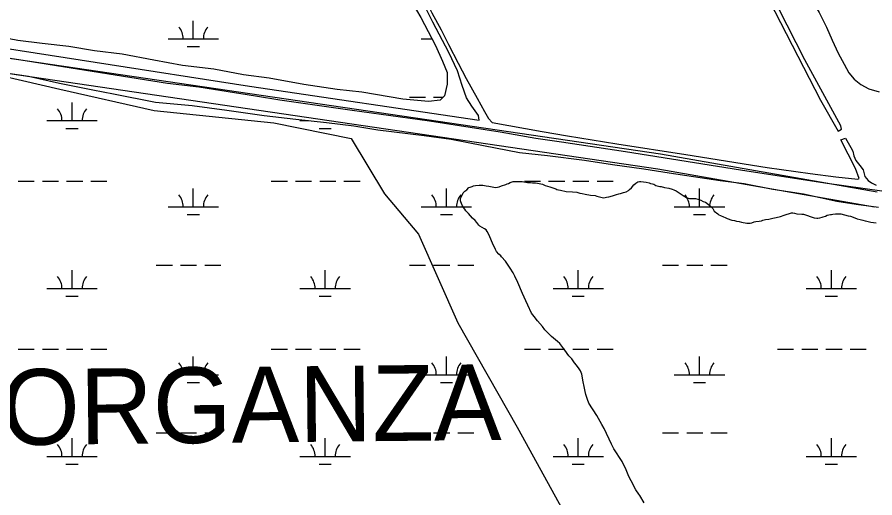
# Model space of a CAD drawing. Extents: x 3177185 to 3215018, y 812988 to 838321.
# Drawn here: x 3188103 to 3189804, y 826573 to 827526 of the extents above; entities that cross this region are included whole.
import ezdxf

# ---------------------------------------------------------------- set-up
doc = ezdxf.new("R2010")
doc.units = 0
for name, color, linetype in [('V-RIVR-IDEN', 7, 'Continuous'), ('V-ROAD-CNTR', 7, 'Continuous'), ('V-SITE-VEGE', 7, 'Continuous'), ('V-TOPO-SHOR', 7, 'Continuous'), ('V-WETL-SWMP', 7, 'Continuous')]:
    doc.layers.add(name, color=color, linetype=linetype)

msp = doc.modelspace()

# ---------------------------------------------------------------- linework, layer by layer
at = {"layer": 'V-ROAD-CNTR'}
for points in [[(3189808.3, 827179), (3189378.4, 827254.1), (3187844, 827479.8), (3186118.3, 827743.2), (3185914.3, 827777.7)], [(3189803.2, 827149.4), (3189373.6, 827224.5), (3187839.6, 827450.1), (3186113.6, 827713.5), (3185909.3, 827748.1)]]:
    msp.add_lwpolyline(points, dxfattribs=at)
at = {"layer": 'V-SITE-VEGE'}
for points in [[(3187682.2, 827404.7), (3187735.3, 827357), (3187817.2, 827366.6), (3187800.1, 827460.2), (3187993.1, 827427.7), (3188187.6, 827383.2), (3188374.4, 827341.1), (3188611.7, 827316.6), (3188765.3, 827285.2), (3188831.5, 827175.6), (3188898.5, 827096), (3188976.9, 826920.2), (3189094.5, 826713.4), (3189213.8, 826495.9)], [(3189346.2, 826563.7), (3189337.7, 826577.9), (3189335.7, 826580.7), (3189330, 826589.2), (3189326.8, 826594.9), (3189323.2, 826602.2), (3189317.9, 826611.9), (3189314.7, 826619.2), (3189309.5, 826631.8), (3189306.7, 826636.6), (3189302.6, 826645.1), (3189286.5, 826670.2), (3189281.6, 826679.6), (3189266.7, 826710.7), (3189262.3, 826718.8), (3189252.6, 826736.3), (3189236.9, 826760.6), (3189234.1, 826767.9), (3189230.8, 826778), (3189229.2, 826784.1), (3189227.2, 826794.2), (3189225.2, 826803.1), (3189222.4, 826818.5), (3189220, 826824.9), (3189217.2, 826829), (3189211.9, 826835.9), (3189207.9, 826840.8), (3189202.7, 826848.4), (3189197, 826854.9), (3189193.8, 826859.4), (3189192.2, 826861.4), (3189187.3, 826868.3), (3189178.8, 826878.8), (3189174.4, 826883.3), (3189162.7, 826893), (3189153, 826902), (3189149.3, 826906), (3189144.5, 826912.5), (3189134.8, 826923.8), (3189127.9, 826932.4), (3189122.7, 826939.2), (3189115.9, 826955.4), (3189111.4, 826963.9), (3189105, 826978.1), (3189096.1, 827000), (3189090.1, 827012.5), (3189086.4, 827019), (3189080.4, 827028.3), (3189076.7, 827034.4), (3189071.1, 827042.1), (3189063.4, 827051), (3189061.8, 827052.7), (3189058.2, 827055.9), (3189053.7, 827061.6), (3189051.3, 827065.2), (3189045.3, 827078.2), (3189040, 827090.7), (3189038.8, 827094), (3189034.8, 827100.9), (3189033.2, 827104.1), (3189029.9, 827106.5), (3189020.6, 827111.4), (3189018.6, 827113.4), (3189014.2, 827119.1), (3189011, 827122.8), (3189005.7, 827127.2), (3188998, 827136.5), (3188996.4, 827138.2), (3188992.8, 827142.2), (3188990.8, 827145.1), (3188988.3, 827148.7), (3188986.3, 827151.9), (3188983.9, 827156.8), (3188983.1, 827159.6), (3188982.3, 827161.7), (3188982.3, 827166.1), (3188987.6, 827177.8), (3188990.4, 827180.7), (3188994.5, 827183.9), (3188998.5, 827188.3), (3189001, 827189.1), (3189005, 827189.9), (3189008.2, 827191.2), (3189011.9, 827192), (3189019.2, 827192.7), (3189026.1, 827192.7), (3189032.9, 827191.5), (3189038.6, 827190.7), (3189041.4, 827189.9), (3189047.9, 827188.6), (3189052.4, 827188.2), (3189055.2, 827188.6), (3189058.8, 827189.4), (3189063.7, 827191.5), (3189072.2, 827194.3), (3189074.6, 827195.5), (3189077.5, 827196.3)], [(3189077.5, 827196.3), (3189080.7, 827197.9), (3189086.8, 827199.9), (3189091.2, 827200.3), (3189104.6, 827200.3), (3189115.1, 827198.2), (3189120.8, 827198.2), (3189124.8, 827197.8), (3189130.9, 827197.4), (3189134.5, 827197), (3189144.6, 827194.5), (3189147.5, 827193.3), (3189150.3, 827192.5), (3189159.2, 827189.3), (3189171.3, 827185.6), (3189173.3, 827184.4), (3189176.6, 827183.6), (3189180.2, 827182.7), (3189191.9, 827180.3), (3189204.1, 827179.9), (3189212.6, 827179), (3189219, 827177), (3189223.5, 827176.2), (3189229.2, 827175), (3189239.7, 827172.9), (3189249.4, 827172.1), (3189252.6, 827170.9), (3189257.5, 827169.6), (3189263.1, 827168.4), (3189266.4, 827168), (3189268.8, 827168.4), (3189271.6, 827169.2), (3189276.1, 827170), (3189283.8, 827172), (3189291.5, 827174.4), (3189295.9, 827175.6), (3189299.6, 827176.4), (3189305.6, 827178), (3189310.9, 827179.7), (3189315.4, 827182.1), (3189317, 827184.1), (3189321, 827187.7), (3189325.9, 827193.4), (3189330, 827197), (3189334, 827199.4), (3189336.8, 827200.2), (3189339.7, 827200.2), (3189350.2, 827198.6), (3189356.3, 827197.4), (3189358.7, 827196.2), (3189363.1, 827195.3), (3189365.2, 827194.5), (3189369.2, 827192.5), (3189377.7, 827190.5), (3189380.1, 827190.1), (3189386.6, 827188.4), (3189395.5, 827187.2), (3189401.6, 827185.2), (3189405.2, 827183.5), (3189410.1, 827181.5), (3189415.7, 827177.8), (3189423.8, 827172.2), (3189430.3, 827168.5), (3189433.5, 827166.9), (3189435.9, 827166.1), (3189448.1, 827166.1), (3189452.9, 827164.8), (3189458.6, 827162.8), (3189463, 827160.8), (3189467.9, 827159.1), (3189473.9, 827154.3), (3189476.8, 827152.6), (3189480.8, 827148.6), (3189482.4, 827146.6), (3189485.2, 827141.3), (3189492.1, 827136), (3189494.5, 827134), (3189497.8, 827132.8), (3189503.4, 827130.3), (3189506.7, 827129.1), (3189511.1, 827127.1)], [(3189511.1, 827127.1), (3189520.4, 827123.8), (3189525.7, 827122.6), (3189529.7, 827121.8), (3189534.6, 827121), (3189539.4, 827119.3), (3189549.9, 827117.7), (3189552, 827117.3), (3189556.8, 827117.7), (3189559.7, 827118.5), (3189564.5, 827120.1), (3189567.8, 827120.9), (3189574.2, 827121.7), (3189579.1, 827122.5), (3189581.5, 827123.7), (3189586.8, 827124.5), (3189593.3, 827125.7), (3189601.8, 827127.7), (3189608.2, 827128.5), (3189616.7, 827130.5), (3189624, 827133.3), (3189638.6, 827137.8), (3189641.4, 827137.8), (3189644.3, 827137.4), (3189649.1, 827136.1), (3189659.2, 827135.3), (3189662.5, 827135.3), (3189683.5, 827128), (3189688.8, 827127.2), (3189690.8, 827127.2), (3189694.8, 827128), (3189699.3, 827129.2), (3189701.3, 827130), (3189706.2, 827131.6), (3189709, 827133.2), (3189715.5, 827134.8), (3189717.9, 827134.8), (3189720.7, 827135.6), (3189726, 827136), (3189736.1, 827136), (3189743.8, 827134.3), (3189751.1, 827131.9), (3189755.5, 827131.1), (3189760.8, 827129.5), (3189768.5, 827126.2), (3189774.5, 827125), (3189779.8, 827123.3), (3189784.3, 827122.5), (3189787.9, 827121.3), (3189796, 827119.7), (3189806.5, 827118)]]:
    msp.add_lwpolyline(points, dxfattribs=at)
at = {"layer": 'V-TOPO-SHOR'}
for p, q in [((3189044.8, 827317.1), (3189144.3, 827299.2)), ((3189144.3, 827299.2), (3189194.5, 827290.4))]:
    msp.add_line(p, q, dxfattribs=at)
for points in [[(3189019, 827321.7), (3189017.9, 827330.9), (3189004.8, 827349.2), (3188993.8, 827365.8), (3188985.3, 827390.4), (3188976, 827419.1), (3188958.9, 827455.8), (3188927.3, 827515.8), (3188906.2, 827558.2), (3188883.7, 827601), (3188858.3, 827651.7), (3188845.2, 827672.2), (3188828.1, 827710.1), (3188802.7, 827759.7), (3188779.8, 827803.5), (3188751.2, 827859.1)], [(3188874.6, 827636.2), (3188892.9, 827599.5), (3188909, 827568.1), (3188925.5, 827534.5), (3188943.8, 827500.7), (3188958.6, 827471.3), (3188977.7, 827434.9), (3188993.4, 827404.4), (3189015.3, 827365.3)], [(3189618.3, 827638.5), (3189631, 827622.6), (3189644.9, 827609.4), (3189659.3, 827592.4), (3189674.1, 827566.8), (3189693.2, 827535), (3189707.9, 827506), (3189719.4, 827480.1), (3189731.3, 827454.3), (3189742.6, 827432.3), (3189752.2, 827415.7), (3189762.7, 827402.9), (3189775.7, 827392.6), (3189792.1, 827383.6), (3189812.3, 827377.5)], [(3189571.5, 827603.3), (3189696.2, 827361), (3189731.2, 827299.7), (3189737.7, 827303.9), (3189736, 827310.3), (3189665.1, 827441), (3189577.5, 827613)], [(3189182.7, 827277.9), (3189131.8, 827285.3), (3189060.9, 827297.7), (3188920.8, 827319.4), (3188767.6, 827340.8), (3188624.1, 827361.3), (3188575.8, 827369.1), (3188463.4, 827386.8), (3188401, 827394.6), (3188119.1, 827439), (3187615.9, 827516.6)], [(3187824.3, 827502.9), (3187951.1, 827483.9), (3188563.7, 827388.8), (3189019, 827321.7)], [(3189015.3, 827365.3), (3189029.7, 827339.1), (3189037.6, 827325.2), (3189044.8, 827317.1)], [(3189194.5, 827290.4), (3189292.3, 827274.9), (3189428.9, 827253.8), (3189590, 827227.6), (3189675.6, 827215.9), (3189726.3, 827209.1), (3189769.9, 827204.5), (3189772.5, 827206.2), (3189765.7, 827225.7), (3189736.5, 827282.6), (3189745.8, 827286.2), (3189756.4, 827267.5), (3189760.1, 827259.9), (3189762.4, 827251.1), (3189766, 827241.7), (3189774, 827231.5), (3189780.8, 827223), (3189781.7, 827217.7), (3189784, 827209.9), (3189790.5, 827201.8), (3189797, 827197.2), (3189806.6, 827192.7)], [(3190354.9, 826362.9), (3190172.8, 826684.1), (3189967.3, 827050.7), (3189912, 827149.1), (3189901.3, 827162.4), (3189895.5, 827167), (3189817.7, 827180.7), (3189704.9, 827197), (3189537.6, 827222.9), (3189309.5, 827258.6), (3189182.7, 827277.9)]]:
    msp.add_lwpolyline(points, dxfattribs=at)
at = {"layer": 'V-WETL-SWMP'}
for p, q in [((3188452.3, 827482.7), (3188452.3, 827518.7)), ((3188402.3, 827482.7), (3188502.3, 827482.7)), ((3188904.2, 827482.7), (3188925.7, 827482.7)), ((3188440.3, 827467.3), (3188464.3, 827467.3)), ((3188211.8, 827320.8), (3188211.8, 827356.8)), ((3188880.8, 827367.3), (3188912.8, 827367.3)), ((3188928.8, 827367.3), (3188947.6, 827367.3)), ((3188161.8, 827320.8), (3188261.8, 827320.8)), ((3188663.7, 827320.8), (3188680.5, 827320.8)), ((3188199.8, 827305.3), (3188223.8, 827305.3)), ((3188701.7, 827305.3), (3188725.7, 827305.3)), ((3188105, 827200.7), (3188137, 827200.7)), ((3188153, 827200.7), (3188185, 827200.7)), ((3188201, 827200.7), (3188233, 827200.7)), ((3188249, 827200.7), (3188281, 827200.7)), ((3188452.3, 827150), (3188452.3, 827186)), ((3188606.9, 827200.7), (3188638.9, 827200.7)), ((3188654.9, 827200.7), (3188686.9, 827200.7)), ((3188702.9, 827200.7), (3188734.9, 827200.7)), ((3188750.9, 827200.7), (3188782.9, 827200.7)), ((3188954.2, 827150), (3188954.2, 827186)), ((3189108.8, 827200.7), (3189140.8, 827200.7)), ((3189156.8, 827200.7), (3189188.8, 827200.7)), ((3189204.8, 827200.7), (3189236.8, 827200.7)), ((3189252.8, 827200.7), (3189284.8, 827200.7)), ((3189456.1, 827150), (3189456.1, 827186)), ((3188402.3, 827150), (3188502.3, 827150)), ((3188440.3, 827134.5), (3188464.3, 827134.5)), ((3188904.2, 827150), (3189004.2, 827150)), ((3188942.2, 827134.5), (3188966.2, 827134.5)), ((3189406.1, 827150), (3189506.1, 827150)), ((3189444.1, 827134.5), (3189468.1, 827134.5)), ((3188378.9, 827034.5), (3188410.9, 827034.5)), ((3188426.9, 827034.5), (3188458.9, 827034.5)), ((3188474.9, 827034.5), (3188506.9, 827034.5)), ((3188880.8, 827034.5), (3188912.8, 827034.5)), ((3188928.8, 827034.5), (3188960.8, 827034.5)), ((3188976.8, 827034.5), (3189008.8, 827034.5)), ((3189382.7, 827034.5), (3189414.7, 827034.5)), ((3189430.7, 827034.5), (3189462.7, 827034.5)), ((3189478.7, 827034.5), (3189510.7, 827034.5)), ((3188211.8, 826988.1), (3188211.8, 827024.1)), ((3188713.7, 826988.1), (3188713.7, 827024.1)), ((3189215.6, 826988.1), (3189215.6, 827024.1)), ((3189717.5, 826988.1), (3189717.5, 827024.1)), ((3188161.8, 826988.1), (3188261.8, 826988.1)), ((3188663.7, 826988.1), (3188763.7, 826988.1)), ((3189165.6, 826988.1), (3189265.6, 826988.1)), ((3189667.5, 826988.1), (3189767.5, 826988.1)), ((3188199.8, 826972.7), (3188223.8, 826972.7)), ((3188701.7, 826972.7), (3188725.7, 826972.7)), ((3189203.6, 826972.7), (3189227.6, 826972.7)), ((3189705.5, 826972.7), (3189729.5, 826972.7)), ((3188105, 826868), (3188137, 826868)), ((3188153, 826868), (3188185, 826868)), ((3188201, 826868), (3188233, 826868)), ((3188249, 826868), (3188281, 826868)), ((3188606.9, 826868), (3188638.9, 826868)), ((3188654.9, 826868), (3188686.9, 826868)), ((3188702.9, 826868), (3188734.9, 826868)), ((3188750.9, 826868), (3188782.9, 826868)), ((3189108.8, 826868), (3189140.8, 826868)), ((3189156.8, 826868), (3189188.8, 826868)), ((3189204.8, 826868), (3189236.8, 826868)), ((3189252.8, 826868), (3189284.8, 826868)), ((3189610.7, 826868), (3189642.7, 826868)), ((3189658.7, 826868), (3189690.7, 826868)), ((3189706.7, 826868), (3189738.7, 826868)), ((3189754.7, 826868), (3189786.7, 826868)), ((3188452.3, 826817.3), (3188452.3, 826853.3)), ((3188954.2, 826817.3), (3188954.2, 826853.3)), ((3189456.1, 826817.3), (3189456.1, 826853.3)), ((3188402.3, 826817.3), (3188502.3, 826817.3)), ((3188904.2, 826817.3), (3189004.2, 826817.3)), ((3189406.1, 826817.3), (3189506.1, 826817.3)), ((3188440.3, 826801.9), (3188464.3, 826801.9)), ((3188942.2, 826801.9), (3188966.2, 826801.9)), ((3189444.1, 826801.9), (3189468.1, 826801.9)), ((3188211.8, 826655.4), (3188211.8, 826691.4)), ((3188378.9, 826701.9), (3188410.9, 826701.9)), ((3188426.9, 826701.9), (3188458.9, 826701.9)), ((3188474.9, 826701.9), (3188506.9, 826701.9)), ((3188713.7, 826655.4), (3188713.7, 826691.4)), ((3188880.8, 826701.9), (3188912.8, 826701.9)), ((3188928.8, 826701.9), (3188960.8, 826701.9)), ((3188976.8, 826701.9), (3189008.8, 826701.9)), ((3189215.6, 826655.4), (3189215.6, 826691.4)), ((3189382.7, 826701.9), (3189414.7, 826701.9)), ((3189430.7, 826701.9), (3189462.7, 826701.9)), ((3189478.7, 826701.9), (3189510.7, 826701.9)), ((3189717.5, 826655.4), (3189717.5, 826691.4)), ((3188161.8, 826655.4), (3188261.8, 826655.4)), ((3188199.8, 826640), (3188223.8, 826640)), ((3188663.7, 826655.4), (3188763.7, 826655.4)), ((3188701.7, 826640), (3188725.7, 826640)), ((3189165.6, 826655.4), (3189265.6, 826655.4)), ((3189203.6, 826640), (3189227.6, 826640)), ((3189667.5, 826655.4), (3189767.5, 826655.4)), ((3189705.5, 826640), (3189729.5, 826640))]:
    msp.add_line(p, q, dxfattribs=at)
for points in [[(3188877.9, 827569.3), (3188903.3, 827524.9), (3188932.5, 827469.9), (3188946.5, 827438.5), (3188955.9, 827416.4), (3188956, 827393.3), (3188950.3, 827370), (3188941.5, 827361), (3188918.8, 827358.9), (3188867.6, 827363), (3188786.5, 827376.8), (3188737.7, 827382.5), (3188671.6, 827392.4), (3188602.6, 827405), (3188552, 827411.8), (3188492.9, 827422.5), (3188430.7, 827430.1), (3188374, 827440.4), (3188310.9, 827452.3), (3188256.2, 827459.1), (3188205.6, 827467.7), (3188152.7, 827473.3), (3188104.3, 827479.2), (3188065.9, 827486.7)], [(3188075.6, 827416.2), (3188125.2, 827408.7), (3188187.1, 827395), (3188253.2, 827382), (3188293.9, 827373.6), (3188377.3, 827357.3), (3188449.9, 827350.8), (3188518.7, 827341.7), (3188592.5, 827330.7), (3188655.6, 827323.6), (3188716.5, 827316.7), (3188770.8, 827310.2), (3188817.9, 827302.5), (3188910.2, 827291.1), (3188963.6, 827283.8), (3189027.8, 827271.5), (3189098.8, 827257.4), (3189154.7, 827251.4), (3189228.2, 827242.4), (3189283.8, 827234.1), (3189345.6, 827225), (3189395.6, 827217.4), (3189443.9, 827209.7), (3189497.2, 827202.3), (3189544.7, 827196.2), (3189601.5, 827185.2), (3189662.4, 827175.6), (3189728.4, 827161.1), (3189766.9, 827155.4), (3189811, 827149)]]:
    msp.add_lwpolyline(points, dxfattribs=at)
for centre, start, end in [((3188397, 827483.2), 359.2282, 40.7718), ((3188507.5, 827483.2), 139.2282, 180.7718), ((3188156.6, 827321.2), 359.2282, 40.7718), ((3188267, 827321.2), 139.2282, 180.7718), ((3188397, 827150.4), 359.2282, 40.7718), ((3188507.5, 827150.4), 139.2282, 180.7718), ((3188898.9, 827150.4), 359.2282, 40.7718), ((3189009.4, 827150.4), 139.2282, 180.7718), ((3189400.8, 827150.4), 359.2282, 40.7718), ((3189511.3, 827150.4), 139.2282, 180.7718), ((3188156.6, 826988.6), 359.2282, 40.7718), ((3188267, 826988.6), 139.2282, 180.7718), ((3188658.5, 826988.6), 359.2282, 40.7718), ((3188768.9, 826988.6), 139.2282, 180.7718), ((3189160.4, 826988.6), 359.2282, 40.7718), ((3189270.9, 826988.6), 139.2282, 180.7718), ((3189662.3, 826988.6), 359.2282, 40.7718), ((3189772.8, 826988.6), 139.2282, 180.7718), ((3188397, 826817.8), 359.2282, 40.7718), ((3188507.5, 826817.8), 139.2282, 180.7718), ((3188898.9, 826817.8), 359.2282, 40.7718), ((3189009.4, 826817.8), 139.2282, 180.7718), ((3189400.8, 826817.8), 359.2282, 40.7718), ((3189511.3, 826817.8), 139.2282, 180.7718), ((3188156.6, 826655.9), 359.2282, 40.7718), ((3188267, 826655.9), 139.2282, 180.7718), ((3188658.5, 826655.9), 359.2282, 40.7718), ((3188768.9, 826655.9), 139.2282, 180.7718), ((3189160.4, 826655.9), 359.2282, 40.7718), ((3189270.9, 826655.9), 139.2282, 180.7718), ((3189662.3, 826655.9), 359.2282, 40.7718), ((3189772.8, 826655.9), 139.2282, 180.7718)]:
    msp.add_arc(centre, 35.2, start, end, dxfattribs=at)

# ---------------------------------------------------------------- texts
at = {"layer": 'V-RIVR-IDEN'}
msp.add_text('MORGANZA', height=150, rotation=0.6095, dxfattribs=at).set_placement((3187904.8, 826675.9))

doc.saveas('drawing.dxf')
